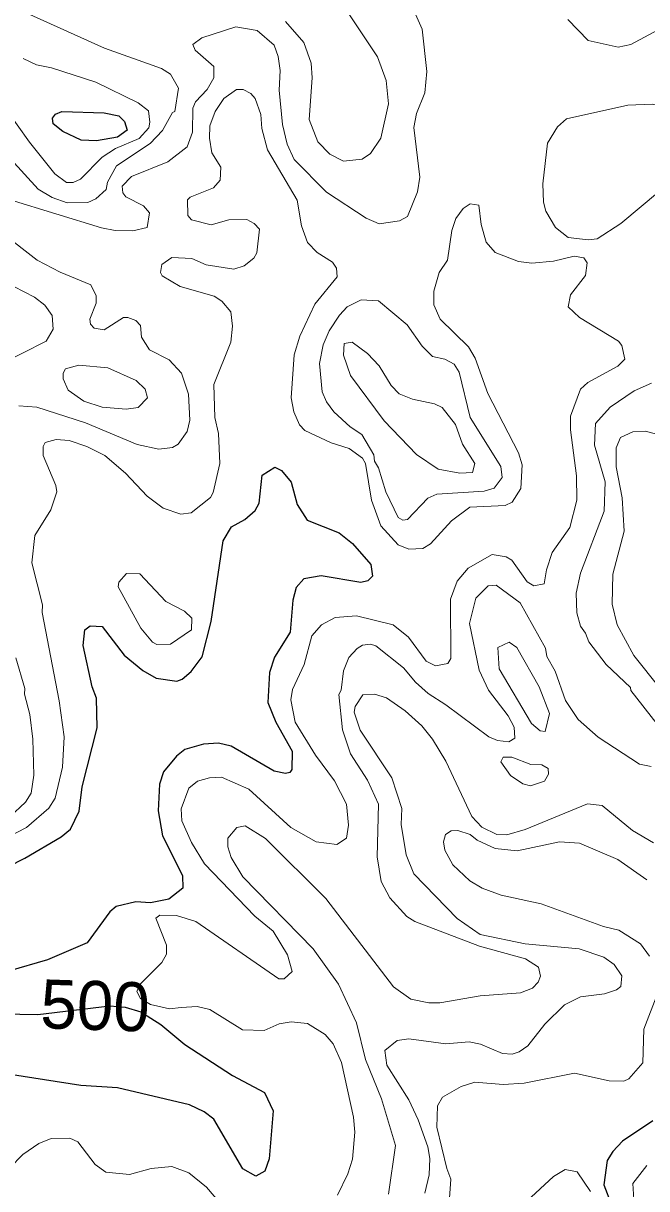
# Model space of a CAD drawing. Extents: x 763.2 to 816.8, y 7896.5 to 7952.7.
# Drawn here: x 789.67 to 791.709, y 7939.07 to 7942.881 of the extents above; entities that cross this region are included whole.
import ezdxf
from ezdxf.enums import TextEntityAlignment as Align

# ---------------------------------------------------------------- set-up
doc = ezdxf.new("R2010")
doc.units = 0
doc.header["$LTSCALE"] = 0.064
doc.layers.add('1', color=7, linetype='Continuous', lineweight=25)
doc.layers.add('2', color=7, linetype='Continuous', lineweight=13)
doc.layers.add('61', color=7, linetype='Continuous')

msp = doc.modelspace()

# ---------------------------------------------------------------- linework, layer by layer
at = {"layer": '1'}
msp.add_lwpolyline([(789.9351, 7942.5884), (789.9826, 7942.5784), (790.0007, 7942.5603), (790.0099, 7942.5322), (789.9777, 7942.5092), (789.9096, 7942.4966), (789.8597, 7942.4988), (789.799, 7942.5271), (789.768, 7942.5522), (789.766, 7942.5706), (789.7752, 7942.5843), (789.7964, 7942.5931)], close=True, dxfattribs=at)
for points in [[(789.5162, 7940.0698), (789.6748, 7940.151), (789.7937, 7940.2204), (789.8242, 7940.2453), (789.8529, 7940.3049), (789.8628, 7940.3842), (789.912, 7940.5777), (789.909, 7940.6738), (789.895, 7940.7114), (789.8664, 7940.8467), (789.8714, 7940.8972), (789.889, 7940.9106), (789.9279, 7940.9088), (790, 7940.8146), (790.0616, 7940.7649), (790.1045, 7940.7393), (790.172, 7940.7299), (790.1895, 7940.7358), (790.2196, 7940.7613), (790.2556, 7940.8094), (790.285, 7940.9246), (790.3235, 7941.189), (790.351, 7941.2341), (790.3952, 7941.259), (790.4283, 7941.2875), (790.4412, 7941.3123), (790.4518, 7941.4038), (790.4933, 7941.4292), (790.5147, 7941.4188), (790.546, 7941.3811), (790.566, 7941.3074), (790.599, 7941.2562), (790.7034, 7941.2148), (790.747, 7941.1797), (790.8072, 7941.1116), (790.8123, 7941.073), (790.7966, 7941.0574), (790.7739, 7941.0522), (790.645, 7941.0748), (790.5881, 7941.064), (790.5627, 7941.0362), (790.5516, 7940.9951), (790.543, 7940.8897), (790.4916, 7940.8086), (790.4756, 7940.7586), (790.4696, 7940.6601), (790.4959, 7940.5959), (790.5495, 7940.5011)], [(790.3496, 7940.5175), (790.3088, 7940.5266), (790.2598, 7940.5241), (790.1983, 7940.5067), (790.1712, 7940.4842), (790.129, 7940.4338), (790.1159, 7940.3928), (790.1112, 7940.3056), (790.1253, 7940.2237), (790.1912, 7940.0937), (790.1924, 7940.0523), (790.1462, 7940.0165), (790.0863, 7940.0051), (790.0385, 7940.0079), (789.974, 7939.993), (789.9537, 7939.9755), (789.879, 7939.8737), (789.7493, 7939.8187), (789.6222, 7939.7809)], [(790.5495, 7940.5011), (790.5489, 7940.4411), (790.5418, 7940.4313), (790.5273, 7940.4276), (790.4906, 7940.4357), (790.3496, 7940.5175)], [(789.5998, 7939.6417), (789.7174, 7939.6401), (789.9537, 7939.6676), (790.0036, 7939.6638), (790.0544, 7939.6482), (790.1201, 7939.6068), (790.1983, 7939.541), (790.3541, 7939.4397), (790.4586, 7939.3841), (790.487, 7939.3246), (790.4741, 7939.1676), (790.4606, 7939.1277), (790.4312, 7939.1112), (790.3882, 7939.1351), (790.2936, 7939.2976), (790.2621, 7939.3213), (790.2137, 7939.3445), (789.9786, 7939.4), (789.8578, 7939.407), (789.5842, 7939.4494)], [(791.7294, 7939.2916), (791.6306, 7939.2254), (791.5984, 7939.1915), (791.5804, 7939.1619), (791.5688, 7939.0821), (791.5942, 7939.0173)]]:
    msp.add_lwpolyline(points, dxfattribs=at)
at = {"layer": '2'}
for points in [[(789.6305, 7942.957), (789.6817, 7942.9148), (789.9361, 7942.7997), (790.1224, 7942.7331), (790.152, 7942.7149), (790.1781, 7942.6694), (790.1655, 7942.5929), (790.1585, 7942.5894), (790.1256, 7942.5305), (790.0856, 7942.4878), (789.9751, 7942.4147), (789.9455, 7942.362), (789.9417, 7942.3377), (789.9077, 7942.3074), (789.881, 7942.2957), (789.8141, 7942.2943), (789.764, 7942.3112), (789.7192, 7942.3392), (789.6294, 7942.4374)], [(790.0052, 7942.3135), (789.9959, 7942.3264), (789.993, 7942.3487), (790.0243, 7942.3798), (790.1426, 7942.4279), (790.2063, 7942.4774), (790.2241, 7942.5253), (790.2245, 7942.6042), (790.2332, 7942.625), (790.2714, 7942.6653), (790.2933, 7942.7032), (790.2929, 7942.7401), (790.2325, 7942.7938), (790.2249, 7942.8122), (790.2537, 7942.8338), (790.3657, 7942.8694), (790.4347, 7942.8579), (790.4905, 7942.8095), (790.5036, 7942.7725), (790.5101, 7942.7273), (790.507, 7942.6626), (790.5182, 7942.5505), (790.5334, 7942.4857), (790.5565, 7942.436), (790.6615, 7942.3289), (790.792, 7942.2438), (790.8343, 7942.2258), (790.9008, 7942.235), (790.9268, 7942.2493), (790.9598, 7942.3299), (790.967, 7942.3782), (790.9475, 7942.5407), (790.9561, 7942.5867), (790.9833, 7942.6536), (790.9901, 7942.7239), (790.975, 7942.862), (790.9528, 7942.9117)], [(790.7349, 7942.9127), (790.8292, 7942.7718), (790.857, 7942.6942), (790.8651, 7942.6183), (790.8398, 7942.5054), (790.8059, 7942.4559), (790.7786, 7942.4375), (790.7177, 7942.431), (790.6725, 7942.4529), (790.6333, 7942.4938), (790.6057, 7942.5663), (790.6154, 7942.7028), (790.6117, 7942.751), (790.5875, 7942.8186), (790.5283, 7942.8876)], [(791.4511, 7942.8937), (791.5175, 7942.8255), (791.6157, 7942.8038), (791.6574, 7942.8122), (791.8199, 7942.8991)], [(789.6093, 7942.6056), (789.6899, 7942.4921), (789.7736, 7942.3886), (789.8114, 7942.3605), (789.8331, 7942.3603), (789.8577, 7942.3719), (789.9276, 7942.4439), (789.9713, 7942.4718), (790.0494, 7942.5044), (790.0809, 7942.5394), (790.0845, 7942.5583), (790.0794, 7942.5948), (790.0461, 7942.6216), (789.9071, 7942.6887), (789.7624, 7942.7359), (789.7134, 7942.7451), (789.6697, 7942.766)], [(790.3144, 7942.3686), (790.3161, 7942.4108), (790.2869, 7942.4577), (790.2787, 7942.5059), (790.2804, 7942.5457), (790.2974, 7942.5932), (790.3258, 7942.6355), (790.3676, 7942.6649), (790.3898, 7942.6654), (790.4146, 7942.6522), (790.4285, 7942.6349), (790.4475, 7942.5826), (790.4509, 7942.5374), (790.469, 7942.4676), (790.566, 7942.3025), (790.5805, 7942.2187), (790.5995, 7942.164), (790.631, 7942.1314), (790.6811, 7942.1003), (790.6945, 7942.0808), (790.6972, 7942.0523), (790.6236, 7941.9623), (790.5742, 7941.8582), (790.5565, 7941.797), (790.5465, 7941.6568), (790.5551, 7941.6109), (790.5737, 7941.5677), (790.5905, 7941.5492), (790.6773, 7941.5091), (790.7365, 7941.4908), (790.7798, 7941.4587), (790.7896, 7941.4421), (790.8087, 7941.322), (790.8393, 7941.238), (790.8959, 7941.1758), (790.9311, 7941.162), (790.9771, 7941.1637), (791.0024, 7941.1791), (791.0712, 7941.2545), (791.1313, 7941.2989), (791.246, 7941.3046), (791.2689, 7941.3147), (791.2972, 7941.3595), (791.3024, 7941.4374), (791.2897, 7941.4762), (791.1897, 7941.6701), (791.1478, 7941.7865), (791.126, 7941.8231), (791.0335, 7941.9141), (791.0133, 7941.9608), (791.013, 7942.0052), (791.0301, 7942.0665), (791.058, 7942.1067), (791.0722, 7942.2033), (791.0853, 7942.2428), (791.1085, 7942.2761), (791.1316, 7942.2907), (791.1604, 7942.2862), (791.1679, 7942.223), (791.1838, 7942.1652), (791.2139, 7942.1323), (791.2899, 7942.102), (791.3338, 7942.0972), (791.405, 7942.1038), (791.4726, 7942.12), (791.5032, 7942.1145), (791.5142, 7942.0978), (791.5092, 7942.0562), (791.4604, 7941.9931), (791.4525, 7941.9537), (791.4898, 7941.9197), (791.6166, 7941.8417), (791.6281, 7941.8279), (791.6376, 7941.7828), (791.6145, 7941.7605), (791.5165, 7941.7066), (791.4926, 7941.6852), (791.4604, 7941.5965), (791.4602, 7941.5513), (791.4799, 7941.4012), (791.4812, 7941.3215), (791.4575, 7941.2324), (791.4006, 7941.1507), (791.3816, 7941.0936), (791.374, 7941.0483), (791.3397, 7941.0421), (791.3182, 7941.0548), (791.268, 7941.1252), (791.2498, 7941.1359), (791.204, 7941.1436), (791.1251, 7941.0996), (791.0889, 7941.0568), (791.0676, 7940.9976), (791.069, 7940.8034), (791.0589, 7940.7875)], [(790.2198, 7942.2385), (790.2079, 7942.2527), (790.2074, 7942.3039), (790.2155, 7942.3131), (790.2918, 7942.343), (790.3144, 7942.3686)], [(789.6267, 7942.3041), (789.9259, 7942.212), (789.9704, 7942.2037)], [(789.9704, 7942.2037), (790.0287, 7942.2022), (790.0757, 7942.2138), (790.0826, 7942.2613), (790.0635, 7942.2839), (790.0052, 7942.3135)], [(789.6168, 7940.219), (789.6803, 7940.2516), (789.7533, 7940.3141), (789.7739, 7940.3471), (789.7985, 7940.4487), (789.8035, 7940.548), (789.787, 7940.6657), (789.7315, 7940.9543), (789.7326, 7940.9794), (789.6985, 7941.1167), (789.7078, 7941.2066), (789.7603, 7941.2897), (789.7803, 7941.3493), (789.777, 7941.3695), (789.7347, 7941.4677), (789.7346, 7941.4976), (789.7416, 7941.5101), (789.7773, 7941.5202), (789.82, 7941.5168), (789.8779, 7941.4977), (789.937, 7941.4683), (790.0045, 7941.4097), (790.075, 7941.3347), (790.1272, 7941.2957), (790.1849, 7941.2755), (790.2197, 7941.2801), (790.2825, 7941.3304), (790.2917, 7941.3466), (790.313, 7941.4414), (790.3081, 7941.5393), (790.2967, 7941.5924), (790.2934, 7941.7003), (790.349, 7941.8385), (790.3542, 7941.8907), (790.3494, 7941.9382), (790.319, 7941.9727), (790.2943, 7941.9888), (790.183, 7942.0209), (790.1239, 7942.0553), (790.1193, 7942.0667), (790.1232, 7942.0922), (790.1565, 7942.1153), (790.2209, 7942.1117), (790.2685, 7942.0918), (790.3584, 7942.0774), (790.3924, 7942.0877), (790.4242, 7942.1134), (790.4345, 7942.1307), (790.4427, 7942.2076), (790.4253, 7942.2266), (790.4009, 7942.24), (790.342, 7942.2382), (790.2849, 7942.2224), (790.2198, 7942.2385)], [(789.655, 7941.63), (789.7148, 7941.6254), (789.8733, 7941.5742), (790.0421, 7941.5043), (790.1132, 7941.4891), (790.1579, 7941.4939), (790.1769, 7941.5047), (790.2059, 7941.546), (790.2145, 7941.5838), (790.2109, 7941.6688), (790.1881, 7941.7372), (790.1473, 7941.7811), (790.0832, 7941.8129), (790.0571, 7941.8549), (790.0531, 7941.8929), (790.0384, 7941.9099), (790.0124, 7941.9188), (789.9982, 7941.9196), (789.9346, 7941.8786), (789.9024, 7941.8848), (789.8897, 7941.897), (789.8878, 7941.9135), (789.9082, 7941.9659), (789.9087, 7941.9896), (789.8905, 7942.026), (789.7904, 7942.0676), (789.7155, 7942.1066), (789.6022, 7942.1953)], [(789.6387, 7942.0203), (789.7063, 7941.9861), (789.7408, 7941.9592), (789.7642, 7941.9254), (789.7674, 7941.8812), (789.7452, 7941.8419), (789.5894, 7941.763)], [(791.7251, 7941.7039), (791.6679, 7941.6798), (791.5901, 7941.6254), (791.5424, 7941.573), (791.5391, 7941.5013), (791.5735, 7941.3815), (791.5704, 7941.286), (791.4931, 7941.0831), (791.4784, 7941.018), (791.4813, 7940.9538), (791.4933, 7940.9097), (791.5097, 7940.8868), (791.52, 7940.858), (791.5769, 7940.7841), (791.6565, 7940.7087), (791.6578, 7940.6989), (791.744, 7940.5892)], [(791.7805, 7941.5282), (791.7041, 7941.5479), (791.664, 7941.5449), (791.6233, 7941.5272), (791.6092, 7941.4928), (791.6095, 7941.4306), (791.6294, 7941.3289), (791.6361, 7941.2203), (791.5982, 7941.0792), (791.5966, 7940.9813), (791.6123, 7940.9135), (791.6673, 7940.8137), (791.7535, 7940.7062)], [(791.7243, 7940.451), (791.686, 7940.458), (791.5511, 7940.547), (791.4849, 7940.6049), (791.4435, 7940.6664), (791.4097, 7940.7629), (791.3831, 7940.8103), (791.3779, 7940.8381), (791.2954, 7940.9858), (791.2167, 7941.0434), (791.1908, 7941.0417), (791.1504, 7941.0014), (791.1301, 7940.9181), (791.1614, 7940.7663), (791.1914, 7940.7006), (791.2564, 7940.6163), (791.2758, 7940.5791), (791.2776, 7940.5432)], [(790.7601, 7940.9434), (790.6904, 7940.9381), (790.6451, 7940.9138), (790.6139, 7940.8777), (790.589, 7940.7841), (790.5512, 7940.7021), (790.5449, 7940.6689), (790.5597, 7940.5955), (790.6258, 7940.4877), (790.6877, 7940.4043), (790.7269, 7940.3278), (790.7337, 7940.2588), (790.7271, 7940.2162), (790.6956, 7940.1959), (790.6277, 7940.2048), (790.5452, 7940.2509), (790.4083, 7940.3763), (790.3189, 7940.4158), (790.2796, 7940.414), (790.2402, 7940.4023), (790.2115, 7940.3796), (790.1869, 7940.3121), (790.1882, 7940.2727), (790.2198, 7940.2016), (790.2626, 7940.1327), (790.427, 7939.9617), (790.4874, 7939.9122), (790.5346, 7939.8348), (790.5498, 7939.7806), (790.5239, 7939.7559), (790.506, 7939.7559), (790.2342, 7939.9442), (790.1717, 7939.9639), (790.1167, 7939.9647), (790.1033, 7939.9542), (790.1386, 7939.8669), (790.1387, 7939.8364), (790.1236, 7939.8097), (790.0534, 7939.7401), (790.0415, 7939.7152), (790.0537, 7939.6919), (790.0867, 7939.6722), (790.1483, 7939.6585), (790.1861, 7939.6623), (790.2393, 7939.666), (790.2802, 7939.6565), (790.3876, 7939.5899), (790.458, 7939.5876), (790.5076, 7939.6091), (790.5458, 7939.6155), (790.5994, 7939.6107), (790.6581, 7939.5744), (790.6832, 7939.544), (790.7105, 7939.4831), (790.7502, 7939.3043), (790.755, 7939.2543), (790.7468, 7939.1669), (790.7318, 7939.1186), (790.6976, 7939.0486)], [(791.0589, 7940.7875), (791.0182, 7940.7804), (790.9879, 7940.7947), (790.9305, 7940.8732), (790.88, 7940.9138), (790.7601, 7940.9434)], [(790.9942, 7940.689), (790.9529, 7940.726), (790.9139, 7940.7729), (790.8234, 7940.845), (790.8054, 7940.8512), (790.7802, 7940.8473), (790.7617, 7940.8363), (790.7355, 7940.807), (790.7175, 7940.764), (790.7094, 7940.7003), (790.7023, 7940.6864), (790.7141, 7940.5704), (790.7402, 7940.4921), (790.7962, 7940.406), (790.8322, 7940.3271), (790.8272, 7940.1551), (790.8409, 7940.075), (790.8686, 7940.0215), (790.925, 7939.96), (790.9504, 7939.9443), (791.1625, 7939.8632), (791.3129, 7939.8222), (791.3549, 7939.7944), (791.3616, 7939.7648), (791.3546, 7939.7457), (791.3353, 7939.7257), (791.2964, 7939.711), (791.165, 7939.7009), (791.0323, 7939.678), (790.9968, 7939.678), (790.9376, 7939.6895), (790.8806, 7939.7301), (790.6593, 7940.0186), (790.4625, 7940.2153), (790.396, 7940.2565), (790.3687, 7940.2511), (790.3397, 7940.2165), (790.3396, 7940.1885), (790.3504, 7940.1532), (790.3883, 7940.0894), (790.6182, 7939.8543), (790.7016, 7939.7383), (790.7605, 7939.6125), (790.7891, 7939.4921), (790.8421, 7939.364), (790.8879, 7939.2111), (790.8651, 7939.0524)], [(789.6261, 7940.2861), (789.6773, 7940.3344), (789.6953, 7940.3631), (789.7049, 7940.4225), (789.7017, 7940.54), (789.6915, 7940.6203), (789.6739, 7940.6872), (789.6753, 7940.7061), (789.6459, 7940.8062)], [(791.6247, 7939.7315), (791.6279, 7939.7656), (791.6025, 7939.8032), (791.5686, 7939.8275), (791.4883, 7939.8539), (791.3117, 7939.8706), (791.165, 7939.9013), (791.0893, 7939.9534), (790.9475, 7940.0995), (790.9229, 7940.1622), (790.9064, 7940.2615), (790.9079, 7940.3133), (790.8759, 7940.4139), (790.7723, 7940.569), (790.7521, 7940.6288), (790.7562, 7940.6472), (790.7812, 7940.6846), (790.8185, 7940.6871), (790.8587, 7940.6754), (790.9194, 7940.6328), (790.9737, 7940.5835), (791.0086, 7940.5402), (791.0526, 7940.4684), (791.1369, 7940.2872), (791.1699, 7940.2528), (791.2186, 7940.2284), (791.252, 7940.2269), (791.3123, 7940.245), (791.5154, 7940.3284), (791.5636, 7940.3233), (791.6627, 7940.2409), (791.7316, 7940.2012)], [(791.2776, 7940.5432), (791.2583, 7940.5314), (791.2217, 7940.5354), (791.1928, 7940.5481), (791.0526, 7940.6525), (790.9942, 7940.689)], [(791.7184, 7939.8302), (791.6896, 7939.8707), (791.6186, 7939.9159), (791.5682, 7939.9274), (791.3642, 7940.0019), (791.2334, 7940.0297), (791.1709, 7940.0529), (791.1307, 7940.0772), (791.075, 7940.1293), (791.049, 7940.1774), (791.0443, 7940.2044), (791.0515, 7940.2287), (791.0699, 7940.2408), (791.0914, 7940.2417), (791.1321, 7940.2287), (791.1546, 7940.2097), (791.2132, 7940.1821), (791.2853, 7940.1744), (791.424, 7940.2038), (791.4897, 7940.2004), (791.6146, 7940.1462), (791.7103, 7940.0801)], [(791.3757, 7939.6083), (791.4404, 7939.6713), (791.493, 7939.6976), (791.5713, 7939.7074), (791.6105, 7939.7205), (791.6247, 7939.7315)], [(791.7, 7939.5914), (791.7454, 7939.7103)], [(790.9837, 7939.0558), (790.9983, 7939.1149), (791.0001, 7939.1685), (790.9935, 7939.2067), (790.9622, 7939.295), (790.9313, 7939.3602), (790.8596, 7939.4738), (790.8525, 7939.5215), (790.8934, 7939.5545), (790.9317, 7939.5595), (791.052, 7939.5433), (791.1282, 7939.5497), (791.1656, 7939.5427), (791.2374, 7939.5119), (791.2698, 7939.5104), (791.2925, 7939.517), (791.3209, 7939.5372), (791.3757, 7939.6083)], [(791.0591, 7938.9613), (791.069, 7939.1014), (791.0556, 7939.1356), (791.0233, 7939.2714), (791.0248, 7939.341), (791.0414, 7939.3687), (791.1022, 7939.4044), (791.1475, 7939.4182), (791.2399, 7939.4102), (791.3083, 7939.4151), (791.4734, 7939.4479), (791.5867, 7939.4223), (791.6341, 7939.4218), (791.6511, 7939.4287), (791.6968, 7939.4815), (791.7, 7939.5914)], [(790.3693, 7938.9576), (790.2696, 7939.0754), (790.2118, 7939.122), (790.156, 7939.1421), (790.0881, 7939.1356), (790.0172, 7939.116), (789.9406, 7939.1235), (789.9056, 7939.1486), (789.8488, 7939.2234), (789.8222, 7939.2356), (789.7609, 7939.2342), (789.7208, 7939.2175), (789.6689, 7939.1816), (789.626, 7939.1379), (789.5992, 7939.1207), (789.5505, 7939.1045), (789.4971, 7939.1036), (789.3642, 7939.1281), (789.317, 7939.1428), (789.2606, 7939.1452), (789.2021, 7939.1307), (789.1246, 7939.0919), (788.9894, 7939.0038)], [(791.7102, 7939.1454), (791.6641, 7939.0872), (791.6677, 7939.035)], [(791.526, 7939.0611), (791.482, 7939.1249), (791.4431, 7939.1323), (791.4048, 7939.1094), (791.274, 7938.9889)]]:
    msp.add_lwpolyline(points, dxfattribs=at)
for points in [[(791.6248, 7942.2268), (791.7516, 7942.3324), (791.894, 7942.4209), (791.9239, 7942.4431), (791.9372, 7942.4566), (791.9425, 7942.4668), (791.9429, 7942.4749), (791.9402, 7942.4819), (791.9336, 7942.4864), (791.8686, 7942.5241), (791.827, 7942.578), (791.8002, 7942.6014), (791.7271, 7942.6164), (791.6475, 7942.6131), (791.4474, 7942.5684), (791.4175, 7942.5423), (791.3851, 7942.489), (791.3699, 7942.3558), (791.3716, 7942.296), (791.3793, 7942.2669), (791.4114, 7942.2134), (791.4521, 7942.1812), (791.5184, 7942.1729), (791.5469, 7942.1762)], [(791.2327, 7941.4316), (791.1316, 7941.5917), (791.0964, 7941.74), (791.0792, 7941.7661), (791.0492, 7941.783), (791.0086, 7941.7917), (790.975, 7941.8249), (790.926, 7941.8949), (790.8318, 7941.9737), (790.7754, 7941.9769), (790.7295, 7941.9546), (790.704, 7941.9272), (790.6701, 7941.8752), (790.651, 7941.8302), (790.6385, 7941.7683), (790.648, 7941.6763), (790.6618, 7941.6439), (790.6855, 7941.6112), (790.7397, 7941.5616), (790.7779, 7941.5364), (790.8172, 7941.4695), (790.8193, 7941.4488), (790.8322, 7941.4277), (790.8555, 7941.3493), (790.896, 7941.2648), (790.9114, 7941.2561), (790.9268, 7941.2589), (790.9932, 7941.3279), (791.023, 7941.3409), (791.1782, 7941.3512), (791.2104, 7941.3612), (791.2363, 7941.3954)], [(791.1073, 7941.5053), (791.084, 7941.5688), (791.0398, 7941.6247), (791.0157, 7941.6371), (790.9435, 7941.6519), (790.8995, 7941.6692), (790.8735, 7941.697), (790.8346, 7941.7614), (790.7965, 7941.8011), (790.7456, 7941.8385), (790.7196, 7941.8341), (790.7176, 7941.7965), (790.7407, 7941.7293), (790.8502, 7941.5817), (790.9563, 7941.4708), (791.0273, 7941.423), (791.0978, 7941.4099), (791.1393, 7941.4126), (791.1476, 7941.4417)], [(789.9286, 7941.6259), (790.0068, 7941.619), (790.046, 7941.6253), (790.0762, 7941.6568), (790.0688, 7941.6853), (790.0396, 7941.7127), (789.9466, 7941.7549), (789.8522, 7941.7634), (789.8086, 7941.7516), (789.8006, 7941.7371), (789.8004, 7941.7182), (789.8169, 7941.6813), (789.8682, 7941.6456)], [(790.0077, 7941.0817), (790.0515, 7941.0812), (790.1366, 7940.9903), (790.1979, 7940.9582), (790.2212, 7940.9357), (790.2205, 7940.8974), (790.1516, 7940.8513), (790.1073, 7940.8498), (790.0924, 7940.8573), (790.0548, 7940.9035), (789.9804, 7941.0384), (789.983, 7941.0535)], [(791.3909, 7940.6236), (791.3581, 7940.7117), (791.2844, 7940.8402), (791.259, 7940.8577), (791.2222, 7940.8403), (791.227, 7940.7699), (791.3325, 7940.5913), (791.3606, 7940.5669), (791.3768, 7940.5649)], [(791.3294, 7940.3879), (791.3749, 7940.4032), (791.3876, 7940.4258), (791.3872, 7940.4437), (791.3658, 7940.4565), (791.3307, 7940.4573), (791.2678, 7940.4814), (791.2393, 7940.4807), (791.2322, 7940.4664), (791.2642, 7940.4213), (791.3037, 7940.394)]]:
    msp.add_lwpolyline(points, close=True, dxfattribs=at)

# ---------------------------------------------------------------- texts
at = {"layer": '61'}
msp.add_text('500', height=0.16, rotation=358.13, dxfattribs=at).set_placement((789.9025, 7939.5892), align=Align.CENTER)

doc.saveas('drawing.dxf')
